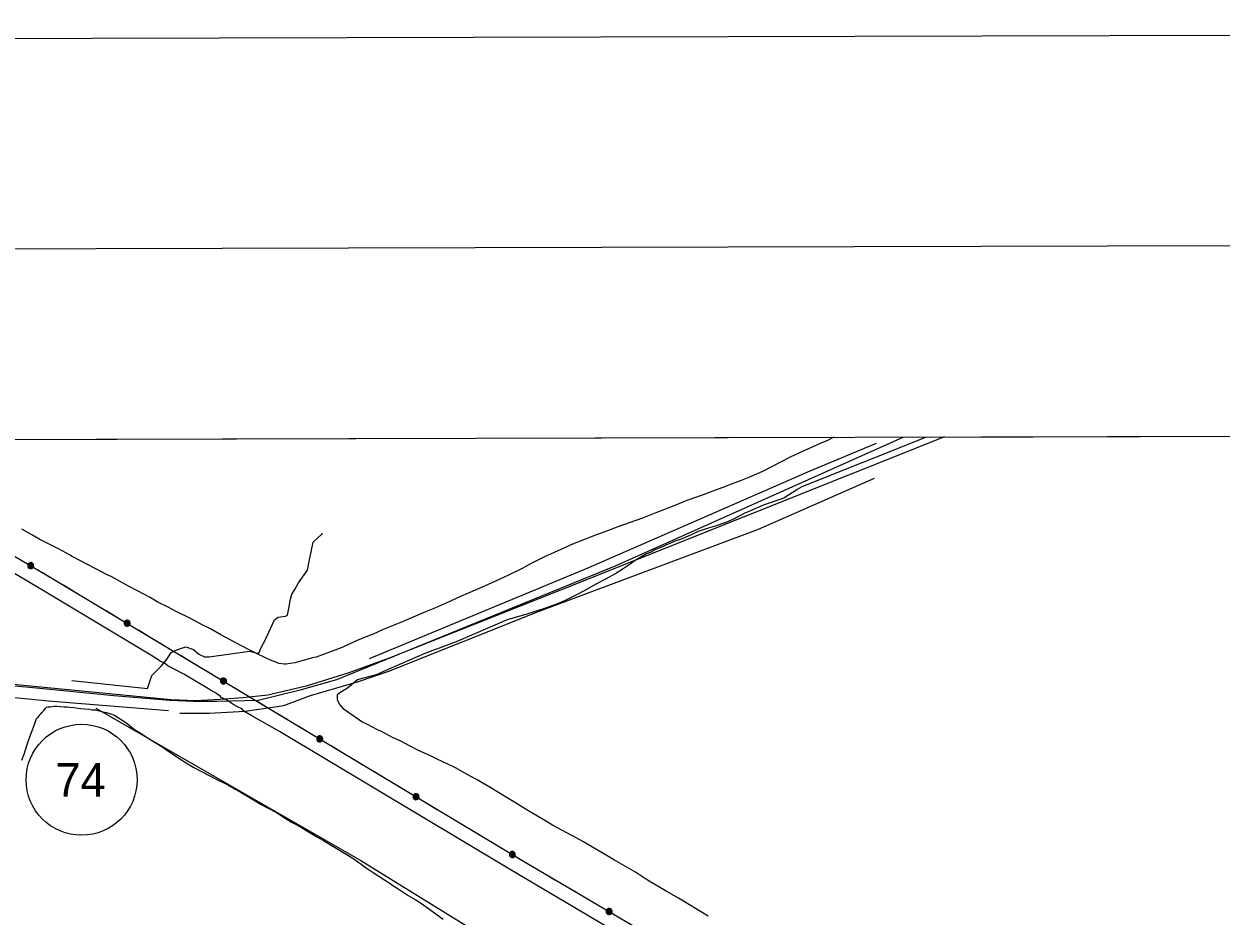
# Model space of a CAD drawing. Extents: x 3355677 to 3393573, y 612928 to 638357.
# Drawn here: x 3376092 to 3379651, y 635121 to 637774 of the extents above; entities that cross this region are included whole.
import ezdxf

# ---------------------------------------------------------------- set-up
doc = ezdxf.new("R2010")
doc.units = 0
for name, color, linetype in [('G-ANNO-NPLT', 7, 'Continuous'), ('V-ANNO-SYMB', 7, 'Continuous'), ('V-GRID-FRAM', 7, 'Continuous'), ('V-ROAD-CNTR', 7, 'Continuous'), ('V-ROAD-IDEN', 7, 'Continuous'), ('V-SITE-VEGE', 7, 'Continuous'), ('V-TOPO-SHOR', 7, 'Continuous'), ('V-UTIL-LINE', 7, 'Continuous')]:
    doc.layers.add(name, color=color, linetype=linetype)

msp = doc.modelspace()

# ---------------------------------------------------------------- linework, layer by layer
at = {"layer": 'G-ANNO-NPLT'}
msp.add_lwpolyline([(3356323.2, 613511.2), (3392989.8, 613607.2), (3392926.5, 637773.8), (3356260, 637677.8)], close=True, dxfattribs=at)
at = {"layer": 'V-ANNO-SYMB'}
msp.add_lwpolyline([(3359071.7, 614143.5), (3392154.8, 614230.1), (3392094.8, 637146.6), (3359011.7, 637060), (3359071.7, 614143.5)], dxfattribs=at)
at = {"layer": 'V-GRID-FRAM'}
msp.add_lwpolyline([(3359767.9, 636495.9), (3391341.6, 636578.5), (3391397.2, 618394.8), (3359807.6, 618312.1), (3359767.9, 636495.9)], dxfattribs=at)
at = {"layer": 'V-ROAD-CNTR'}
for points in [[(3373246, 636531.1), (3373449.7, 636455.7), (3374002.2, 636262.7), (3374777, 635964.5), (3374876.4, 635935.3), (3374975.8, 635917.7), (3375282.8, 635876.8), (3376119, 635800.8), (3376358.7, 635777.4), (3376525.4, 635762.8), (3376595.5, 635759.9), (3376665.7, 635759.9), (3376788.5, 635762.8), (3376917.1, 635795), (3377022.4, 635824.2), (3377852.7, 636163.3), (3378706.2, 636545.4)], [(3378829.3, 636545.8), (3377687.5, 636089.9), (3377178.1, 635887.8), (3377057.7, 635844.7), (3376931.2, 635804.6), (3376817.3, 635778.5), (3376742.3, 635770.1), (3376674.9, 635764.9), (3376602.3, 635761.3), (3376528.7, 635764.6), (3375071.8, 635905.8), (3375009, 635914.1), (3374938.9, 635926.3), (3374853.8, 635944.2), (3374755.3, 635974.4), (3374655.6, 636008.5), (3373917.3, 636280), (3373247.7, 636531.1)]]:
    msp.add_lwpolyline(points, dxfattribs=at)
at = {"layer": 'V-ROAD-IDEN'}
msp.add_circle((3376263.4, 635526.5), 165, dxfattribs=at)
at = {"layer": 'V-SITE-VEGE'}
for p, q in [((3378773.5, 636545.6), (3381989.6, 636554)), ((3375654.8, 636537.4), (3378499.7, 636544.9)), ((3378405.9, 636398.2), (3378773.5, 636545.6)), ((3378459.3, 636526.5), (3378407.2, 636502.4)), ((3378480.9, 636535.4), (3378459.3, 636526.5)), ((3378499.7, 636544.9), (3378480.9, 636535.4)), ((3378372, 636486.3), (3378287.9, 636442.8)), ((3378407.2, 636502.4), (3378372, 636486.3)), ((3378224.7, 636416.2), (3378189.4, 636403.3)), ((3378249.5, 636425.8), (3378224.7, 636416.2)), ((3378287.9, 636442.8), (3378249.5, 636425.8)), ((3378111.7, 636373.4), (3378062.9, 636356.5)), ((3378139.8, 636384.7), (3378111.7, 636373.4)), ((3378178.2, 636398.4), (3378139.8, 636384.7)), ((3378189.4, 636403.3), (3378178.2, 636398.4)), ((3378351.4, 636365.2), (3378389.9, 636389.3)), ((3378389.9, 636389.3), (3378405.9, 636398.2)), ((3378027.6, 636342), (3377970.8, 636320.2)), ((3378062.9, 636356.5), (3378027.6, 636342)), ((3378248.1, 636325.6), (3378289, 636343.4)), ((3378289, 636343.4), (3378297, 636345.8)), ((3378297, 636345.8), (3378326.6, 636355.5)), ((3378326.6, 636355.5), (3378351.4, 636365.2)), ((3377931.5, 636304.1), (3377854.6, 636277.4)), ((3377970.8, 636320.2), (3377931.5, 636304.1)), ((3378179.3, 636292.6), (3378200.9, 636301.5)), ((3378200.9, 636301.5), (3378236.1, 636320)), ((3378236.1, 636320), (3378248.1, 636325.6)), ((3376117.5, 636254.1), (3376085.4, 636271.7)), ((3377837.8, 636271), (3377791.3, 636254)), ((3377854.6, 636277.4), (3377837.8, 636271)), ((3378097.5, 636265.2), (3378127.2, 636275.7)), ((3378127.2, 636275.7), (3378148, 636281.3)), ((3378148, 636281.3), (3378179.3, 636292.6)), ((3376139.2, 636241.3), (3376117.5, 636254.1)), ((3376197, 636211.8), (3376139.2, 636241.3)), ((3377791.3, 636254), (3377723.3, 636227.4)), ((3378001.4, 636224.9), (3378029.5, 636236.9)), ((3378029.5, 636236.9), (3378050.3, 636244.2)), ((3378050.3, 636244.2), (3378078.3, 636257.1)), ((3378078.3, 636257.1), (3378097.5, 636265.2)), ((3376229.1, 636194.3), (3376197, 636211.8)), ((3377657.6, 636197.6), (3377641.6, 636190.3)), ((3377699.2, 636216.1), (3377657.6, 636197.6)), ((3377723.3, 636227.4), (3377699.2, 636216.1)), ((3377921.4, 636186.2), (3377943, 636199.1)), ((3377943, 636199.1), (3377956.6, 636204.7)), ((3377956.6, 636204.7), (3377966.2, 636210.3)), ((3377966.2, 636210.3), (3377987, 636218.4)), ((3377987, 636218.4), (3378001.4, 636224.9)), ((3376233.1, 636191.1), (3376229.1, 636194.3)), ((3376262, 636176.7), (3376233.1, 636191.1)), ((3376278.9, 636167.1), (3376262, 636176.7)), ((3376306.1, 636153.6), (3376278.9, 636167.1)), ((3377600, 636169.4), (3377573.5, 636154.9)), ((3377641.6, 636190.3), (3377600, 636169.4)), ((3377873.3, 636154.8), (3377894.2, 636168.5)), ((3377894.2, 636168.5), (3377906.2, 636177.3)), ((3377906.2, 636177.3), (3377921.4, 636186.2)), ((3376339.1, 636136), (3376306.1, 636153.6)), ((3376351.1, 636130.4), (3376339.1, 636136)), ((3376402.5, 636101.7), (3376351.1, 636130.4)), ((3377534.3, 636135.6), (3377504.7, 636121.9)), ((3377573.5, 636154.9), (3377534.3, 636135.6)), ((3377795.7, 636110.5), (3377823.7, 636125)), ((3377823.7, 636125), (3377848.5, 636138.7)), ((3377848.5, 636138.7), (3377873.3, 636154.8)), ((3376429.7, 636088.1), (3376402.5, 636101.7)), ((3376467.5, 636068.2), (3376429.7, 636088.1)), ((3377461.4, 636102.5), (3377389.4, 636071.1)), ((3377504.7, 636121.9), (3377461.4, 636102.5)), ((3377734, 636075.9), (3377758.9, 636088.8)), ((3377758.9, 636088.8), (3377795.7, 636110.5)), ((3376488.3, 636055.4), (3376467.5, 636068.2)), ((3376521.2, 636040.2), (3376488.3, 636055.4)), ((3377359.7, 636057.4), (3377315.7, 636038.1)), ((3377389.4, 636071.1), (3377359.7, 636057.4)), ((3377676.4, 636050.1), (3377700.4, 636059.8)), ((3377700.4, 636059.8), (3377734, 636075.9)), ((3376542.1, 636028.2), (3376521.2, 636040.2)), ((3376588.7, 636005.1), (3376542.1, 636028.2)), ((3377286, 636026), (3377242, 636007.4)), ((3377315.7, 636038.1), (3377286, 636026)), ((3377533, 636004.1), (3377585.1, 636018.7)), ((3377585.1, 636018.7), (3377616.3, 636028.4)), ((3377616.3, 636028.4), (3377641.1, 636037.2)), ((3377641.1, 636037.2), (3377676.4, 636050.1)), ((3376624, 635986), (3376588.7, 636005.1)), ((3376646.5, 635974.8), (3376624, 635986)), ((3377209.2, 635992.9), (3377160.3, 635973.6)), ((3377242, 636007.4), (3377209.2, 635992.9)), ((3377377.9, 635937.4), (3377529.6, 636003)), ((3377529.6, 636003), (3377533, 636004.1)), ((3376677, 635957.2), (3376646.5, 635974.8)), ((3376693.8, 635948.4), (3376677, 635957.2)), ((3376720.3, 635934.9), (3376693.8, 635948.4)), ((3377101, 635948.6), (3377075.4, 635937.3)), ((3377129.9, 635959.9), (3377101, 635948.6)), ((3377160.3, 635973.6), (3377129.9, 635959.9)), ((3376738.8, 635924.5), (3376720.3, 635934.9)), ((3376766, 635910.9), (3376738.8, 635924.5)), ((3376782.9, 635902.2), (3376766, 635910.9)), ((3377019.4, 635913.1), (3376960.9, 635891.3)), ((3377040.2, 635921.2), (3377019.4, 635913.1)), ((3377075.4, 635937.3), (3377040.2, 635921.2)), ((3377284.6, 635903), (3377377.9, 635937.4)), ((3376808.6, 635890.2), (3376782.9, 635902.2)), ((3376824.6, 635882.2), (3376808.6, 635890.2)), ((3376843.9, 635875), (3376824.6, 635882.2)), ((3376849.5, 635872.6), (3376843.9, 635875)), ((3376897.6, 635874.4), (3376884.8, 635871.9)), ((3376918.4, 635880), (3376897.6, 635874.4)), ((3376925.6, 635882.4), (3376918.4, 635880)), ((3376949.7, 635888.9), (3376925.6, 635882.4)), ((3376960.9, 635891.3), (3376949.7, 635888.9)), ((3377193.7, 635863.7), (3377284.6, 635903)), ((3376866.4, 635870.3), (3376849.5, 635872.6)), ((3376871.2, 635870.3), (3376866.4, 635870.3)), ((3376884.8, 635871.9), (3376871.2, 635870.3)), ((3377083.2, 635824.3), (3377139.7, 635839.1)), ((3377139.7, 635839.1), (3377193.7, 635863.7)), ((3377053.7, 635799.8), (3377083.2, 635824.3)), ((3377024.2, 635780.1), (3377034, 635787.5)), ((3377024.2, 635762.9), (3377024.2, 635780.1)), ((3377034, 635787.5), (3377053.7, 635799.8)), ((3377031.6, 635750.6), (3377024.2, 635762.9)), ((3377043.9, 635735.9), (3377031.6, 635750.6)), ((3377096.8, 635698.5), (3377043.9, 635735.9)), ((3377113.7, 635691.3), (3377096.8, 635698.5)), ((3377143.4, 635675.3), (3377113.7, 635691.3)), ((3377154.6, 635669.7), (3377143.4, 635675.3)), ((3377187.5, 635652.2), (3377154.6, 635669.7)), ((3377210.8, 635641.8), (3377187.5, 635652.2)), ((3377242.1, 635625.1), (3377210.8, 635641.8)), ((3377264.6, 635613.9), (3377242.1, 635625.1)), ((3377299.1, 635598.7), (3377264.6, 635613.9)), ((3377320.7, 635587.6), (3377299.1, 635598.7)), ((3377352, 635573.2), (3377320.7, 635587.6)), ((3377375.3, 635562), (3377352, 635573.2)), ((3377411.4, 635541.3), (3377375.3, 635562)), ((3377437.1, 635526.9), (3377411.4, 635541.3)), ((3377480.5, 635502.2), (3377437.1, 635526.9)), ((3377561.5, 635453.4), (3377480.5, 635502.2)), ((3377595.3, 635431.9), (3377561.5, 635453.4)), ((3377630.6, 635411.1), (3377595.3, 635431.9)), ((3377663.5, 635392), (3377630.6, 635411.1)), ((3377734.1, 635353.6), (3377663.5, 635392)), ((3377753.4, 635342.5), (3377734.1, 635353.6)), ((3377811.2, 635309.7), (3377753.4, 635342.5)), ((3377848.1, 635287.4), (3377811.2, 635309.7)), ((3377909.9, 635251.4), (3377848.1, 635287.4)), ((3377946.1, 635228.3), (3377909.9, 635251.4)), ((3378001.4, 635195.5), (3377946.1, 635228.3)), ((3378038.4, 635174), (3378001.4, 635195.5)), ((3378126.7, 635121.3), (3378038.4, 635174))]:
    msp.add_line(p, q, dxfattribs=at)
for points in [[(3376085.2, 635584.6), (3376092.5, 635603.1), (3376101.9, 635631.1), (3376107.7, 635649), (3376117.7, 635674.9), (3376123.4, 635690.8), (3376128.7, 635705.5), (3376129.2, 635708.7), (3376134.4, 635712.9), (3376139.2, 635719.3), (3376143.4, 635724), (3376145, 635726.7), (3376150.8, 635732), (3376156, 635739.4), (3376158.6, 635742), (3376163.4, 635743.6), (3376171.3, 635743.6), (3376175.5, 635744.7), (3376181.3, 635745.2), (3376189.8, 635745.2), (3376199.3, 635744.7), (3376211.4, 635743.7), (3376219.8, 635743.2), (3376228.3, 635742.2), (3376239.9, 635741.1), (3376247.3, 635740.1), (3376260.5, 635738), (3376272.1, 635737)], [(3376272.1, 635737), (3376286.8, 635736), (3376294.8, 635734.9), (3376301.1, 635734.4), (3376305.3, 635734.4), (3376310.1, 635733.4), (3376326.4, 635728.2), (3376337, 635726.1), (3376349.6, 635722.4), (3376356, 635720.3), (3376362.3, 635717.2), (3376369.7, 635713), (3376386.1, 635702.4), (3376399.3, 635693.5), (3376421, 635676.2), (3376437.3, 635666.2), (3376461.6, 635650.4), (3376505, 635623.6), (3376522.9, 635611), (3376559.9, 635585.7), (3376568.9, 635580), (3376597.4, 635562.6), (3376617.5, 635551.6), (3376646.5, 635536.9), (3376655.5, 635532.2), (3376699.9, 635510.6), (3376722.1, 635498), (3376737.4, 635489.1), (3376759.6, 635476), (3376774.4, 635467), (3376797.6, 635453.4), (3376814, 635443.9), (3376842.5, 635429.2), (3376860.5, 635417.1), (3376887.9, 635400.8), (3376906.9, 635390.9), (3376940.2, 635370.9), (3376965, 635355.6), (3376983, 635345.7), (3377009.9, 635328.9), (3377055.4, 635302.1), (3377072.8, 635291.5), (3377095, 635275.8), (3377109.3, 635264.7), (3377129.9, 635250.5), (3377144.1, 635241.6), (3377163.7, 635229), (3377176.4, 635221.1), (3377188.5, 635212.2), (3377201.2, 635203.8), (3377234, 635182.7), (3377257.2, 635169.1), (3377273.6, 635158.6), (3377298.9, 635140.7), (3377338.6, 635111.8)]]:
    msp.add_lwpolyline(points, dxfattribs=at)
at = {"layer": 'V-TOPO-SHOR'}
for points in [[(3377119.6, 635887.4), (3377771.6, 636157.9), (3378114.1, 636306.9), (3378429.1, 636444.9), (3378626.4, 636527.7)], [(3376555, 635724.1), (3376642.8, 635724.4), (3376749.7, 635730.1), (3376864.9, 635746.9), (3376944.3, 635777.3), (3377086.8, 635818.8), (3377177.3, 635849.2), (3377618.4, 636025.9), (3378276, 636271.7), (3378621.2, 636423.4)], [(3376233.8, 635822), (3376458.8, 635797.9), (3376472.4, 635836.4), (3376499.8, 635863.9), (3376516.2, 635883.1), (3376529.8, 635905.1), (3376554.5, 635916.1), (3376573.7, 635921.6), (3376595.6, 635913.5), (3376612.1, 635899.8), (3376628.6, 635891.6), (3376642.3, 635891.7), (3376763, 635908.4), (3376784.9, 635903), (3376790.4, 635903), (3376798.6, 635922.2), (3376809.5, 635941.5), (3376836.8, 636001.9), (3376847.7, 636010.1), (3376869.7, 636012.9), (3376875.1, 636015.7), (3376880.6, 636040.4), (3376883.2, 636059.6), (3376888.7, 636078.8), (3376896.9, 636092.5), (3376907.8, 636111.8), (3376935.1, 636150.2), (3376940.5, 636180.4), (3376951.4, 636232.6), (3376978.7, 636257.3), (3376978.7, 636260.1)], [(3374052.4, 636205.8), (3374856.8, 635906.2), (3375068.1, 635865.6), (3375457.6, 635831), (3376165.4, 635761.5), (3376522.1, 635732.3)], [(3376305.4, 635739.9), (3376879.5, 635409.6), (3377093.7, 635286.7), (3377791.5, 634855.2), (3378071.7, 634683.1), (3378698, 634320), (3378794.2, 634246.2), (3378904, 634208.1), (3379316.1, 633943.1), (3380208.9, 633410.6), (3380538.5, 633222.2)]]:
    msp.add_lwpolyline(points, dxfattribs=at)
at = {"layer": 'V-UTIL-LINE'}
for points in [[(3376652.8, 635789.5), (3376646.5, 635793.1), (3376640.2, 635796.7), (3376567.4, 635840.2), (3376520, 635865.5), (3376510.5, 635872.7), (3376504.2, 635876.4), (3376494.7, 635880), (3376478.9, 635890.9), (3376146.8, 636090), (3375394.6, 636536.8)], [(3375476.3, 636537), (3376180.1, 636123.2), (3377572.3, 635287.3), (3379039.2, 634423.8), (3380469, 633561.5), (3381192.3, 633135.3), (3382557.5, 632329.2), (3383883.2, 631538.5), (3385271.9, 630701.6), (3386423.6, 630728.6), (3387326, 630116.8)], [(3376112, 636163.2), (3376111.8, 636166.1), (3376110, 636164.6), (3376110.3, 636161.9), (3376112.9, 636160.7), (3376114.8, 636163.6), (3376113.7, 636168.1), (3376109.5, 636168.6), (3376106, 636165.2), (3376106.9, 636160.7), (3376110.2, 636157.6), (3376115, 636158.4), (3376118, 636163), (3376116.6, 636171), (3376113.3, 636172.2), (3376109.7, 636172), (3376106.6, 636170.4), (3376104.3, 636167.8), (3376103.1, 636164.5), (3376103.3, 636161), (3376104.8, 636157.8), (3376107.4, 636155.5), (3376110.8, 636154.3), (3376114.3, 636154.5), (3376117.4, 636156.1), (3376119.8, 636158.7), (3376120.9, 636162), (3376120.7, 636165.5), (3376119.2, 636168.7), (3376116.6, 636171)], [(3376145.6, 636143.5), (3376174.9, 636126.2)], [(3376209.3, 636105.7), (3376238.4, 636088.2)], [(3376272.7, 636067.6), (3376301.9, 636050.1)], [(3376336.1, 636029.5), (3376365.3, 636012)], [(3376398.7, 635991.9), (3376398.5, 635994.8), (3376396.7, 635993.4), (3376397, 635990.6), (3376399.6, 635989.4), (3376401.5, 635992.2), (3376400.5, 635996.8), (3376396.3, 635997.3), (3376392.7, 635993.9), (3376393.6, 635989.4), (3376396.9, 635986.4), (3376401.6, 635987.1), (3376404.7, 635991.6), (3376403.4, 635999.7), (3376400.1, 636000.8), (3376396.6, 636000.7), (3376393.4, 635999.2), (3376391, 635996.6), (3376389.8, 635993.3), (3376390, 635989.8), (3376391.5, 635986.6), (3376394.1, 635984.2), (3376397.4, 635983), (3376400.9, 635983.2), (3376404.1, 635984.7), (3376406.4, 635987.3), (3376407.6, 635990.6), (3376407.5, 635994.1), (3376406, 635997.3), (3376403.4, 635999.7)], [(3376432.2, 635971.9), (3376461.3, 635954.4)], [(3376495.6, 635933.8), (3376524.8, 635916.3)], [(3376559.1, 635895.7), (3376588.2, 635878.2)], [(3376622.5, 635857.6), (3376651.6, 635840.1)], [(3376685.1, 635820), (3376684.9, 635822.9), (3376683.1, 635821.4), (3376683.3, 635818.7), (3376686, 635817.5), (3376687.9, 635820.3), (3376686.9, 635824.9), (3376682.6, 635825.4), (3376679.1, 635822), (3376680, 635817.5), (3376683.2, 635814.4), (3376688, 635815.2), (3376691.1, 635819.7), (3376689.7, 635827.7), (3376686.4, 635828.9), (3376682.9, 635828.8), (3376679.7, 635827.3), (3376677.4, 635824.7), (3376676.2, 635821.3), (3376676.4, 635817.8), (3376677.9, 635814.7), (3376680.5, 635812.3), (3376683.8, 635811.1), (3376687.3, 635811.3), (3376690.4, 635812.8), (3376692.8, 635815.4), (3376694, 635818.7), (3376693.8, 635822.2), (3376692.3, 635825.4), (3376689.7, 635827.7)], [(3378268.9, 634826.4), (3377535.2, 635260.9), (3376852.1, 635670), (3376769.8, 635717.1), (3376750.8, 635727.9), (3376744.5, 635731.5), (3376741.3, 635735.2), (3376738.2, 635738.8), (3376728.7, 635742.4), (3376716.1, 635749.7), (3376709.7, 635753.3), (3376693.9, 635764.2), (3376678.1, 635771.4), (3376674.9, 635775), (3376665.5, 635782.2), (3376659.1, 635785.9), (3376652.8, 635789.5)], [(3376718.5, 635799.9), (3376747.7, 635782.4)], [(3376782, 635761.8), (3376811.1, 635744.3)], [(3376845.4, 635723.8), (3376874.6, 635706.3)], [(3376908.8, 635685.7), (3376938, 635668.2)], [(3376971.4, 635648.1), (3376971.2, 635651), (3376969.4, 635649.5), (3376969.7, 635646.8), (3376972.3, 635645.6), (3376974.2, 635648.4), (3376973.2, 635653), (3376969, 635653.4), (3376965.4, 635650.1), (3376966.3, 635645.6), (3376969.6, 635642.5), (3376974.3, 635643.2), (3376977.4, 635647.8), (3376976.1, 635655.8), (3376972.8, 635657), (3376969.3, 635656.8), (3376966.1, 635655.3), (3376963.7, 635652.7), (3376962.5, 635649.4), (3376962.7, 635645.9), (3376964.2, 635642.7), (3376966.8, 635640.4), (3376970.1, 635639.2), (3376973.6, 635639.4), (3376976.8, 635640.9), (3376979.1, 635643.5), (3376980.3, 635646.8), (3376980.2, 635650.3), (3376978.7, 635653.4), (3376976.1, 635655.8)], [(3377004.9, 635628), (3377034, 635610.5)], [(3377068.3, 635589.9), (3377097.5, 635572.4)], [(3377131.8, 635551.8), (3377160.9, 635534.3)], [(3377195.2, 635513.7), (3377224.4, 635496.2)], [(3377257.8, 635476.2), (3377257.6, 635479), (3377255.8, 635477.6), (3377256, 635474.8), (3377258.7, 635473.6), (3377260.6, 635476.5), (3377259.6, 635481), (3377255.3, 635481.5), (3377251.8, 635478.1), (3377252.7, 635473.7), (3377255.9, 635470.6), (3377260.7, 635471.3), (3377263.8, 635475.8), (3377262.4, 635483.9), (3377259.1, 635485.1), (3377255.6, 635484.9), (3377252.4, 635483.4), (3377250.1, 635480.8), (3377248.9, 635477.5), (3377249.1, 635474), (3377250.6, 635470.8), (3377253.2, 635468.4), (3377256.5, 635467.3), (3377260, 635467.4), (3377263.1, 635468.9), (3377265.5, 635471.5), (3377266.7, 635474.8), (3377266.5, 635478.3), (3377265, 635481.5), (3377262.4, 635483.9)], [(3377291.2, 635456.1), (3377320.4, 635438.6)], [(3377354.7, 635418), (3377383.8, 635400.5)], [(3377418.1, 635379.9), (3377447.3, 635362.4)], [(3377481.6, 635341.8), (3377510.7, 635324.3)], [(3377544.1, 635304.2), (3377543.9, 635307.1), (3377542.1, 635305.7), (3377542.4, 635302.9), (3377545, 635301.7), (3377546.9, 635304.5), (3377545.9, 635309.1), (3377541.7, 635309.6), (3377538.1, 635306.2), (3377539, 635301.7), (3377542.3, 635298.6), (3377547, 635299.4), (3377550.1, 635303.9), (3377548.8, 635312), (3377545.5, 635313.1), (3377542, 635313), (3377538.8, 635311.5), (3377536.4, 635308.9), (3377535.2, 635305.6), (3377535.4, 635302.1), (3377536.9, 635298.9), (3377539.5, 635296.5), (3377542.8, 635295.3), (3377546.3, 635295.5), (3377549.5, 635297), (3377551.8, 635299.6), (3377553, 635302.9), (3377552.9, 635306.4), (3377551.4, 635309.6), (3377548.8, 635312)], [(3377577.6, 635284.2), (3377606.9, 635267)], [(3377641.4, 635246.7), (3377670.7, 635229.4)], [(3377705.1, 635209.1), (3377734.4, 635191.9)], [(3377768.9, 635171.6), (3377798.2, 635154.3)], [(3377831.8, 635134.5), (3377831.6, 635137.4), (3377829.8, 635135.9), (3377830.1, 635133.2), (3377832.7, 635132), (3377834.6, 635134.9), (3377833.5, 635139.4), (3377829.3, 635139.9), (3377825.8, 635136.5), (3377826.7, 635132), (3377830, 635128.9), (3377834.8, 635129.7), (3377837.8, 635134.3), (3377836.4, 635142.3), (3377833.1, 635143.5), (3377829.6, 635143.3), (3377826.4, 635141.7), (3377824.1, 635139.1), (3377822.9, 635135.8), (3377823.1, 635132.3), (3377824.6, 635129.1), (3377827.2, 635126.8), (3377830.6, 635125.6), (3377834.1, 635125.8), (3377837.2, 635127.4), (3377839.6, 635130), (3377840.7, 635133.3), (3377840.5, 635136.8), (3377839, 635140), (3377836.4, 635142.3)]]:
    msp.add_lwpolyline(points, dxfattribs=at)

# ---------------------------------------------------------------- texts
at = {"layer": 'V-ROAD-IDEN'}
msp.add_text('74', height=100, dxfattribs=at).set_placement((3376185.8, 635476.5))

doc.saveas('drawing.dxf')
